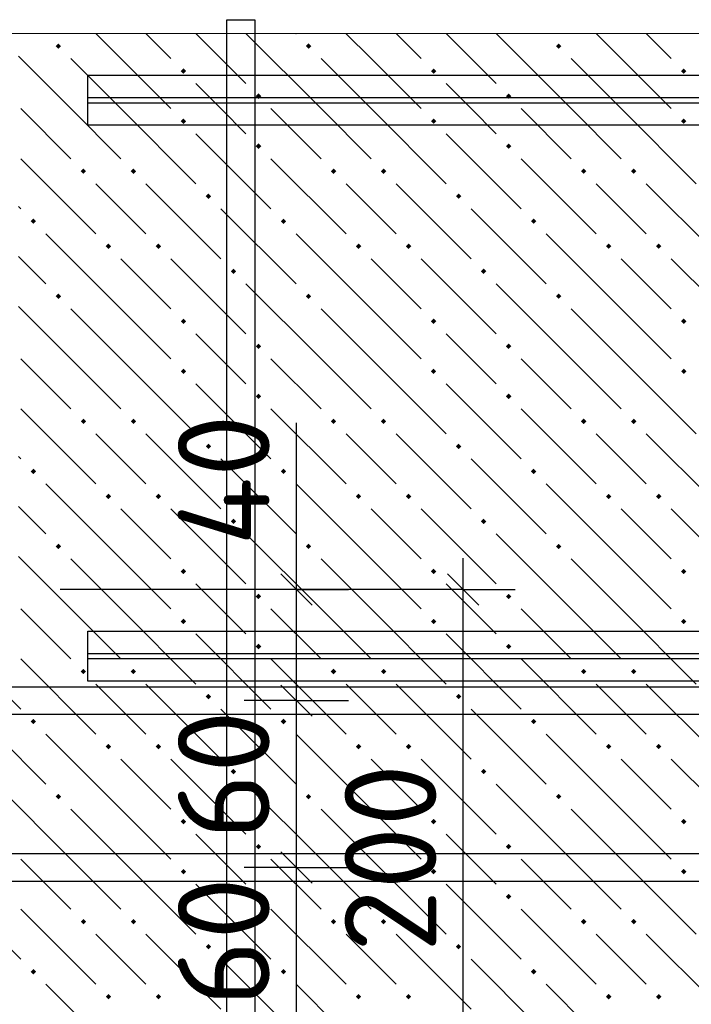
# Model space of a CAD drawing. Header units: millimetres. Extents: x 40580 to 1930067, y -240640 to 81020.
# Tile 443 of 656: x 1126455 to 1128066, y -186397 to -184035. Entities that reach past the tile are written whole.
import ezdxf

# ---------------------------------------------------------------- set-up
doc = ezdxf.new("R2010")
doc.units = ezdxf.units.MM
for name, color, linetype, lineweight in [('Standard', 7, 'Continuous', 25), ('ЖБ Перекрытие верхний уровень', 7, 'Continuous', 35), ('Примечания', 7, 'Continuous', 13), ('Ребро вкладыша арматура S1', 52, 'Continuous', 25), ('Фоновоя арматура Х1', 52, 'Continuous', 25)]:
    doc.layers.add(name, color=color, linetype=linetype, lineweight=lineweight)
doc.layers.add('Размерная выноска', color=7, linetype='Continuous')
doc.styles.add('ISOCPEUR', font='isocpeur.ttf')

msp = doc.modelspace()

# ---------------------------------------------------------------- hatches: boundary and pattern name
at = {"layer": 'ЖБ Перекрытие верхний уровень', "linetype": 'Continuous', "lineweight": -3, "transparency": 33554687}
for points in [[(1126540.9, -184098.3), (1126547.4, -184091.8), (1126553.9, -184098.3), (1126547.4, -184104.8)], [(1127140.9, -184098.3), (1127147.4, -184091.8), (1127153.9, -184098.3), (1127147.4, -184104.8)], [(1127740.9, -184098.3), (1127747.4, -184091.8), (1127753.9, -184098.3), (1127747.4, -184104.8)], [(1126840.9, -184158.3), (1126847.4, -184151.8), (1126853.9, -184158.3), (1126847.4, -184164.8)], [(1127440.9, -184158.3), (1127447.4, -184151.8), (1127453.9, -184158.3), (1127447.4, -184164.8)], [(1128040.9, -184158.3), (1128047.4, -184151.8), (1128053.9, -184158.3), (1128047.4, -184164.8)], [(1127020.9, -184218.3), (1127027.4, -184211.8), (1127033.9, -184218.3), (1127027.4, -184224.8)], [(1127620.9, -184218.3), (1127627.4, -184211.8), (1127633.9, -184218.3), (1127627.4, -184224.8)], [(1126840.9, -184278.3), (1126847.4, -184271.8), (1126853.9, -184278.3), (1126847.4, -184284.8)], [(1127440.9, -184278.3), (1127447.4, -184271.8), (1127453.9, -184278.3), (1127447.4, -184284.8)], [(1128040.9, -184278.3), (1128047.4, -184271.8), (1128053.9, -184278.3), (1128047.4, -184284.8)], [(1127020.9, -184338.3), (1127027.4, -184331.8), (1127033.9, -184338.3), (1127027.4, -184344.8)], [(1127620.9, -184338.3), (1127627.4, -184331.8), (1127633.9, -184338.3), (1127627.4, -184344.8)], [(1126600.9, -184398.3), (1126607.4, -184391.8), (1126613.9, -184398.3), (1126607.4, -184404.8)], [(1126720.9, -184398.3), (1126727.4, -184391.8), (1126733.9, -184398.3), (1126727.4, -184404.8)], [(1127200.9, -184398.3), (1127207.4, -184391.8), (1127213.9, -184398.3), (1127207.4, -184404.8)], [(1127320.9, -184398.3), (1127327.4, -184391.8), (1127333.9, -184398.3), (1127327.4, -184404.8)], [(1127800.9, -184398.3), (1127807.4, -184391.8), (1127813.9, -184398.3), (1127807.4, -184404.8)], [(1127920.9, -184398.3), (1127927.4, -184391.8), (1127933.9, -184398.3), (1127927.4, -184404.8)], [(1126900.9, -184458.3), (1126907.4, -184451.8), (1126913.9, -184458.3), (1126907.4, -184464.8)], [(1127500.9, -184458.3), (1127507.4, -184451.8), (1127513.9, -184458.3), (1127507.4, -184464.8)], [(1126480.9, -184518.3), (1126487.4, -184511.8), (1126493.9, -184518.3), (1126487.4, -184524.8)], [(1127080.9, -184518.3), (1127087.4, -184511.8), (1127093.9, -184518.3), (1127087.4, -184524.8)], [(1127680.9, -184518.3), (1127687.4, -184511.8), (1127693.9, -184518.3), (1127687.4, -184524.8)], [(1126660.9, -184578.3), (1126667.4, -184571.8), (1126673.9, -184578.3), (1126667.4, -184584.8)], [(1126780.9, -184578.3), (1126787.4, -184571.8), (1126793.9, -184578.3), (1126787.4, -184584.8)], [(1127260.9, -184578.3), (1127267.4, -184571.8), (1127273.9, -184578.3), (1127267.4, -184584.8)], [(1127380.9, -184578.3), (1127387.4, -184571.8), (1127393.9, -184578.3), (1127387.4, -184584.8)], [(1127860.9, -184578.3), (1127867.4, -184571.8), (1127873.9, -184578.3), (1127867.4, -184584.8)], [(1127980.9, -184578.3), (1127987.4, -184571.8), (1127993.9, -184578.3), (1127987.4, -184584.8)], [(1126960.9, -184638.3), (1126967.4, -184631.8), (1126973.9, -184638.3), (1126967.4, -184644.8)], [(1127560.9, -184638.3), (1127567.4, -184631.8), (1127573.9, -184638.3), (1127567.4, -184644.8)], [(1126540.9, -184698.3), (1126547.4, -184691.8), (1126553.9, -184698.3), (1126547.4, -184704.8)], [(1127140.9, -184698.3), (1127147.4, -184691.8), (1127153.9, -184698.3), (1127147.4, -184704.8)], [(1127740.9, -184698.3), (1127747.4, -184691.8), (1127753.9, -184698.3), (1127747.4, -184704.8)], [(1126840.9, -184758.3), (1126847.4, -184751.8), (1126853.9, -184758.3), (1126847.4, -184764.8)], [(1127440.9, -184758.3), (1127447.4, -184751.8), (1127453.9, -184758.3), (1127447.4, -184764.8)], [(1128040.9, -184758.3), (1128047.4, -184751.8), (1128053.9, -184758.3), (1128047.4, -184764.8)], [(1127020.9, -184818.3), (1127027.4, -184811.8), (1127033.9, -184818.3), (1127027.4, -184824.8)], [(1127620.9, -184818.3), (1127627.4, -184811.8), (1127633.9, -184818.3), (1127627.4, -184824.8)], [(1126840.9, -184878.3), (1126847.4, -184871.8), (1126853.9, -184878.3), (1126847.4, -184884.8)], [(1127440.9, -184878.3), (1127447.4, -184871.8), (1127453.9, -184878.3), (1127447.4, -184884.8)], [(1128040.9, -184878.3), (1128047.4, -184871.8), (1128053.9, -184878.3), (1128047.4, -184884.8)], [(1127020.9, -184938.3), (1127027.4, -184931.8), (1127033.9, -184938.3), (1127027.4, -184944.8)], [(1127620.9, -184938.3), (1127627.4, -184931.8), (1127633.9, -184938.3), (1127627.4, -184944.8)], [(1126600.9, -184998.3), (1126607.4, -184991.8), (1126613.9, -184998.3), (1126607.4, -185004.8)], [(1126720.9, -184998.3), (1126727.4, -184991.8), (1126733.9, -184998.3), (1126727.4, -185004.8)], [(1127200.9, -184998.3), (1127207.4, -184991.8), (1127213.9, -184998.3), (1127207.4, -185004.8)], [(1127320.9, -184998.3), (1127327.4, -184991.8), (1127333.9, -184998.3), (1127327.4, -185004.8)], [(1127800.9, -184998.3), (1127807.4, -184991.8), (1127813.9, -184998.3), (1127807.4, -185004.8)], [(1127920.9, -184998.3), (1127927.4, -184991.8), (1127933.9, -184998.3), (1127927.4, -185004.8)], [(1126900.9, -185058.3), (1126907.4, -185051.8), (1126913.9, -185058.3), (1126907.4, -185064.8)], [(1127500.9, -185058.3), (1127507.4, -185051.8), (1127513.9, -185058.3), (1127507.4, -185064.8)], [(1126480.9, -185118.3), (1126487.4, -185111.8), (1126493.9, -185118.3), (1126487.4, -185124.8)], [(1127080.9, -185118.3), (1127087.4, -185111.8), (1127093.9, -185118.3), (1127087.4, -185124.8)], [(1127680.9, -185118.3), (1127687.4, -185111.8), (1127693.9, -185118.3), (1127687.4, -185124.8)], [(1126660.9, -185178.3), (1126667.4, -185171.8), (1126673.9, -185178.3), (1126667.4, -185184.8)], [(1126780.9, -185178.3), (1126787.4, -185171.8), (1126793.9, -185178.3), (1126787.4, -185184.8)], [(1127260.9, -185178.3), (1127267.4, -185171.8), (1127273.9, -185178.3), (1127267.4, -185184.8)], [(1127380.9, -185178.3), (1127387.4, -185171.8), (1127393.9, -185178.3), (1127387.4, -185184.8)], [(1127860.9, -185178.3), (1127867.4, -185171.8), (1127873.9, -185178.3), (1127867.4, -185184.8)], [(1127980.9, -185178.3), (1127987.4, -185171.8), (1127993.9, -185178.3), (1127987.4, -185184.8)], [(1126960.9, -185238.3), (1126967.4, -185231.8), (1126973.9, -185238.3), (1126967.4, -185244.8)], [(1127560.9, -185238.3), (1127567.4, -185231.8), (1127573.9, -185238.3), (1127567.4, -185244.8)], [(1126540.9, -185298.3), (1126547.4, -185291.8), (1126553.9, -185298.3), (1126547.4, -185304.8)], [(1127140.9, -185298.3), (1127147.4, -185291.8), (1127153.9, -185298.3), (1127147.4, -185304.8)], [(1127740.9, -185298.3), (1127747.4, -185291.8), (1127753.9, -185298.3), (1127747.4, -185304.8)], [(1126840.9, -185358.3), (1126847.4, -185351.8), (1126853.9, -185358.3), (1126847.4, -185364.8)], [(1127440.9, -185358.3), (1127447.4, -185351.8), (1127453.9, -185358.3), (1127447.4, -185364.8)], [(1128040.9, -185358.3), (1128047.4, -185351.8), (1128053.9, -185358.3), (1128047.4, -185364.8)], [(1127020.9, -185418.3), (1127027.4, -185411.8), (1127033.9, -185418.3), (1127027.4, -185424.8)], [(1127620.9, -185418.3), (1127627.4, -185411.8), (1127633.9, -185418.3), (1127627.4, -185424.8)], [(1126840.9, -185478.3), (1126847.4, -185471.8), (1126853.9, -185478.3), (1126847.4, -185484.8)], [(1127440.9, -185478.3), (1127447.4, -185471.8), (1127453.9, -185478.3), (1127447.4, -185484.8)], [(1128040.9, -185478.3), (1128047.4, -185471.8), (1128053.9, -185478.3), (1128047.4, -185484.8)], [(1127020.9, -185538.3), (1127027.4, -185531.8), (1127033.9, -185538.3), (1127027.4, -185544.8)], [(1127620.9, -185538.3), (1127627.4, -185531.8), (1127633.9, -185538.3), (1127627.4, -185544.8)], [(1126600.9, -185598.3), (1126607.4, -185591.8), (1126613.9, -185598.3), (1126607.4, -185604.8)], [(1126720.9, -185598.3), (1126727.4, -185591.8), (1126733.9, -185598.3), (1126727.4, -185604.8)], [(1127200.9, -185598.3), (1127207.4, -185591.8), (1127213.9, -185598.3), (1127207.4, -185604.8)], [(1127320.9, -185598.3), (1127327.4, -185591.8), (1127333.9, -185598.3), (1127327.4, -185604.8)], [(1127800.9, -185598.3), (1127807.4, -185591.8), (1127813.9, -185598.3), (1127807.4, -185604.8)], [(1127920.9, -185598.3), (1127927.4, -185591.8), (1127933.9, -185598.3), (1127927.4, -185604.8)], [(1126900.9, -185658.3), (1126907.4, -185651.8), (1126913.9, -185658.3), (1126907.4, -185664.8)], [(1127500.9, -185658.3), (1127507.4, -185651.8), (1127513.9, -185658.3), (1127507.4, -185664.8)], [(1126480.9, -185718.3), (1126487.4, -185711.8), (1126493.9, -185718.3), (1126487.4, -185724.8)], [(1127080.9, -185718.3), (1127087.4, -185711.8), (1127093.9, -185718.3), (1127087.4, -185724.8)], [(1127680.9, -185718.3), (1127687.4, -185711.8), (1127693.9, -185718.3), (1127687.4, -185724.8)], [(1126660.9, -185778.3), (1126667.4, -185771.8), (1126673.9, -185778.3), (1126667.4, -185784.8)], [(1126780.9, -185778.3), (1126787.4, -185771.8), (1126793.9, -185778.3), (1126787.4, -185784.8)], [(1127260.9, -185778.3), (1127267.4, -185771.8), (1127273.9, -185778.3), (1127267.4, -185784.8)], [(1127380.9, -185778.3), (1127387.4, -185771.8), (1127393.9, -185778.3), (1127387.4, -185784.8)], [(1127860.9, -185778.3), (1127867.4, -185771.8), (1127873.9, -185778.3), (1127867.4, -185784.8)], [(1127980.9, -185778.3), (1127987.4, -185771.8), (1127993.9, -185778.3), (1127987.4, -185784.8)], [(1126960.9, -185838.3), (1126967.4, -185831.8), (1126973.9, -185838.3), (1126967.4, -185844.8)], [(1127560.9, -185838.3), (1127567.4, -185831.8), (1127573.9, -185838.3), (1127567.4, -185844.8)], [(1126540.9, -185898.3), (1126547.4, -185891.8), (1126553.9, -185898.3), (1126547.4, -185904.8)], [(1127140.9, -185898.3), (1127147.4, -185891.8), (1127153.9, -185898.3), (1127147.4, -185904.8)], [(1127740.9, -185898.3), (1127747.4, -185891.8), (1127753.9, -185898.3), (1127747.4, -185904.8)], [(1126840.9, -185958.3), (1126847.4, -185951.8), (1126853.9, -185958.3), (1126847.4, -185964.8)], [(1127440.9, -185958.3), (1127447.4, -185951.8), (1127453.9, -185958.3), (1127447.4, -185964.8)], [(1128040.9, -185958.3), (1128047.4, -185951.8), (1128053.9, -185958.3), (1128047.4, -185964.8)], [(1127020.9, -186018.3), (1127027.4, -186011.8), (1127033.9, -186018.3), (1127027.4, -186024.8)], [(1127620.9, -186018.3), (1127627.4, -186011.8), (1127633.9, -186018.3), (1127627.4, -186024.8)], [(1126840.9, -186078.3), (1126847.4, -186071.8), (1126853.9, -186078.3), (1126847.4, -186084.8)], [(1127440.9, -186078.3), (1127447.4, -186071.8), (1127453.9, -186078.3), (1127447.4, -186084.8)], [(1128040.9, -186078.3), (1128047.4, -186071.8), (1128053.9, -186078.3), (1128047.4, -186084.8)], [(1127020.9, -186138.3), (1127027.4, -186131.8), (1127033.9, -186138.3), (1127027.4, -186144.8)], [(1127620.9, -186138.3), (1127627.4, -186131.8), (1127633.9, -186138.3), (1127627.4, -186144.8)], [(1126600.9, -186198.3), (1126607.4, -186191.8), (1126613.9, -186198.3), (1126607.4, -186204.8)], [(1126720.9, -186198.3), (1126727.4, -186191.8), (1126733.9, -186198.3), (1126727.4, -186204.8)], [(1127200.9, -186198.3), (1127207.4, -186191.8), (1127213.9, -186198.3), (1127207.4, -186204.8)], [(1127320.9, -186198.3), (1127327.4, -186191.8), (1127333.9, -186198.3), (1127327.4, -186204.8)], [(1127800.9, -186198.3), (1127807.4, -186191.8), (1127813.9, -186198.3), (1127807.4, -186204.8)], [(1127920.9, -186198.3), (1127927.4, -186191.8), (1127933.9, -186198.3), (1127927.4, -186204.8)], [(1126900.9, -186258.3), (1126907.4, -186251.8), (1126913.9, -186258.3), (1126907.4, -186264.8)], [(1127500.9, -186258.3), (1127507.4, -186251.8), (1127513.9, -186258.3), (1127507.4, -186264.8)], [(1126480.9, -186318.3), (1126487.4, -186311.8), (1126493.9, -186318.3), (1126487.4, -186324.8)], [(1127080.9, -186318.3), (1127087.4, -186311.8), (1127093.9, -186318.3), (1127087.4, -186324.8)], [(1127680.9, -186318.3), (1127687.4, -186311.8), (1127693.9, -186318.3), (1127687.4, -186324.8)], [(1126660.9, -186378.3), (1126667.4, -186371.8), (1126673.9, -186378.3), (1126667.4, -186384.8)], [(1126780.9, -186378.3), (1126787.4, -186371.8), (1126793.9, -186378.3), (1126787.4, -186384.8)], [(1127260.9, -186378.3), (1127267.4, -186371.8), (1127273.9, -186378.3), (1127267.4, -186384.8)], [(1127380.9, -186378.3), (1127387.4, -186371.8), (1127393.9, -186378.3), (1127387.4, -186384.8)], [(1127860.9, -186378.3), (1127867.4, -186371.8), (1127873.9, -186378.3), (1127867.4, -186384.8)], [(1127980.9, -186378.3), (1127987.4, -186371.8), (1127993.9, -186378.3), (1127987.4, -186384.8)]]:
    msp.add_hatch(color=7, dxfattribs=at).paths.add_polyline_path(points, flags=16)

# ---------------------------------------------------------------- linework, layer by layer
at = {"color": 38, "linetype": 'Continuous', "lineweight": 25, "true_color": 0x5f1e0f, "transparency": 33554687}
for points in [[(1126618.4, -184221.6), (1129485.1, -184221.6), (1129485.1, -184288.2), (1126618.4, -184288.2), (1126618.4, -184221.6)], [(1126618.4, -185554.9), (1129485.1, -185554.9), (1129485.1, -185621.6), (1126618.4, -185621.6), (1126618.4, -185554.9)]]:
    msp.add_lwpolyline(points, dxfattribs=at)
at = {"layer": 'Standard', "color": 7, "linetype": 'Continuous', "lineweight": -3, "transparency": 33554687}
for p, q in [((1127118.4, -185401.6), (1127118.4, -185326.6)), ((1127518.4, -185401.6), (1127518.4, -185326.6)), ((1127118.4, -185668.2), (1127118.4, -185401.6)), ((1127518.4, -186734.9), (1127518.4, -185401.6)), ((1127118.4, -186068.2), (1127118.4, -185668.2)), ((1127118.4, -186468.2), (1127118.4, -186068.2))]:
    msp.add_line(p, q, dxfattribs=at)
at = {"layer": 'Standard', "color": 7, "linetype": 'Continuous', "lineweight": 25, "transparency": 33554687}
for p, q in [((1127155.9, -185439.1), (1127080.9, -185364.1)), ((1127555.9, -185439.1), (1127480.9, -185364.1)), ((1127155.9, -185705.7), (1127080.9, -185630.7)), ((1127155.9, -186105.7), (1127080.9, -186030.7))]:
    msp.add_line(p, q, dxfattribs=at)
at = {"layer": 'Standard', "color": 251, "linetype": 'Continuous', "lineweight": -3, "true_color": 0x656565, "transparency": 33554687}
for p, q in [((1127518.4, -185401.6), (1126551.8, -185401.6)), ((1127118.4, -185401.6), (1126993.4, -185401.6)), ((1127118.4, -185401.6), (1127243.4, -185401.6)), ((1127518.4, -185401.6), (1127393.4, -185401.6)), ((1127518.4, -185401.6), (1127643.4, -185401.6)), ((1127118.4, -185668.2), (1126993.4, -185668.2)), ((1127118.4, -185668.2), (1127243.4, -185668.2)), ((1127118.4, -185668.2), (1127118.4, -185668.2)), ((1127118.4, -186068.2), (1126993.4, -186068.2)), ((1127118.4, -186068.2), (1127243.4, -186068.2)), ((1127118.4, -186068.2), (1127118.4, -186068.2))]:
    msp.add_line(p, q, dxfattribs=at)
msp.add_lwpolyline([(1127118.4, -185401.6), (1127088.4, -185401.6), (1127088.4, -185401.6), (1126551.8, -185401.6)], dxfattribs=at)
at = {"layer": 'ЖБ Перекрытие верхний уровень', "color": 9, "linetype": 'Continuous', "lineweight": -3, "true_color": 0xc7c7c7, "transparency": 33554687}
for p, q in [((1126517.3, -184068.2), (1126517.4, -184068.3)), ((1126697.4, -184128.3), (1126637.3, -184068.2)), ((1126757.3, -184068.2), (1126817.4, -184128.3)), ((1126877.3, -184068.2), (1126997.4, -184188.3)), ((1127177.4, -184248.3), (1126997.4, -184068.3)), ((1127117.3, -184068.2), (1127117.4, -184068.3)), ((1127297.4, -184128.3), (1127237.3, -184068.2)), ((1127357.3, -184068.2), (1127417.4, -184128.3)), ((1127477.3, -184068.2), (1127597.4, -184188.3)), ((1127777.4, -184248.3), (1127597.4, -184068.3)), ((1127717.3, -184068.2), (1127717.4, -184068.3)), ((1127897.4, -184128.3), (1127837.3, -184068.2)), ((1127957.3, -184068.2), (1128017.4, -184128.3)), ((1126577.4, -184248.3), (1126451.8, -184122.7)), ((1126577.4, -184128.3), (1126697.4, -184248.3)), ((1126697.4, -184128.3), (1126817.4, -184248.3)), ((1127177.4, -184128.3), (1127297.4, -184248.3)), ((1127297.4, -184128.3), (1127417.4, -184248.3)), ((1127777.4, -184128.3), (1127897.4, -184248.3)), ((1127897.4, -184128.3), (1128017.4, -184248.3)), ((1126937.4, -184248.3), (1126877.4, -184188.3)), ((1127537.4, -184248.3), (1127477.4, -184188.3)), ((1126457.4, -184248.3), (1126577.4, -184368.3)), ((1126577.4, -184248.3), (1126697.4, -184368.3)), ((1126697.4, -184248.3), (1126877.4, -184428.3)), ((1126997.4, -184308.3), (1126937.4, -184248.3)), ((1127057.4, -184248.3), (1127177.4, -184368.3)), ((1127177.4, -184248.3), (1127297.4, -184368.3)), ((1127297.4, -184248.3), (1127477.4, -184428.3)), ((1127597.4, -184308.3), (1127537.4, -184248.3)), ((1127657.4, -184248.3), (1127777.4, -184368.3)), ((1127777.4, -184248.3), (1127897.4, -184368.3)), ((1127897.4, -184248.3), (1128077.4, -184428.3)), ((1126877.4, -184308.3), (1127057.4, -184488.3)), ((1127477.4, -184308.3), (1127657.4, -184488.3)), ((1126457.4, -184368.3), (1126637.4, -184548.3)), ((1127057.4, -184368.3), (1127237.4, -184548.3)), ((1127657.4, -184368.3), (1127837.4, -184548.3)), ((1126697.4, -184488.3), (1126637.4, -184428.3)), ((1126757.4, -184428.3), (1126937.4, -184608.3)), ((1127297.4, -184488.3), (1127237.4, -184428.3)), ((1127357.4, -184428.3), (1127537.4, -184608.3)), ((1127897.4, -184488.3), (1127837.4, -184428.3)), ((1127957.4, -184428.3), (1128137.4, -184608.3)), ((1126451.8, -184482.7), (1126457.4, -184488.3)), ((1126757.4, -184548.3), (1126697.4, -184488.3)), ((1126937.4, -184488.3), (1127117.4, -184668.3)), ((1127357.4, -184548.3), (1127297.4, -184488.3)), ((1127537.4, -184488.3), (1127717.4, -184668.3)), ((1127957.4, -184548.3), (1127897.4, -184488.3)), ((1126697.4, -184728.3), (1126517.4, -184548.3)), ((1127297.4, -184728.3), (1127117.4, -184548.3)), ((1127897.4, -184728.3), (1127717.4, -184548.3)), ((1126451.8, -184602.7), (1126517.4, -184668.3)), ((1126697.4, -184608.3), (1126817.4, -184728.3)), ((1126817.4, -184608.3), (1126997.4, -184788.3)), ((1127297.4, -184608.3), (1127417.4, -184728.3)), ((1127417.4, -184608.3), (1127597.4, -184788.3)), ((1127897.4, -184608.3), (1128017.4, -184728.3)), ((1128017.4, -184608.3), (1128197.4, -184788.3)), ((1127177.4, -184848.3), (1126997.4, -184668.3)), ((1127777.4, -184848.3), (1127597.4, -184668.3)), ((1126577.4, -184848.3), (1126451.8, -184722.7)), ((1126577.4, -184728.3), (1126697.4, -184848.3)), ((1126697.4, -184728.3), (1126817.4, -184848.3)), ((1127177.4, -184728.3), (1127297.4, -184848.3)), ((1127297.4, -184728.3), (1127417.4, -184848.3)), ((1127777.4, -184728.3), (1127897.4, -184848.3)), ((1127897.4, -184728.3), (1128017.4, -184848.3)), ((1126937.4, -184848.3), (1126877.4, -184788.3)), ((1127537.4, -184848.3), (1127477.4, -184788.3)), ((1126457.4, -184848.3), (1126577.4, -184968.3)), ((1126577.4, -184848.3), (1126697.4, -184968.3)), ((1126697.4, -184848.3), (1126877.4, -185028.3)), ((1126997.4, -184908.3), (1126937.4, -184848.3)), ((1127057.4, -184848.3), (1127177.4, -184968.3)), ((1127177.4, -184848.3), (1127297.4, -184968.3)), ((1127297.4, -184848.3), (1127477.4, -185028.3)), ((1127597.4, -184908.3), (1127537.4, -184848.3)), ((1127657.4, -184848.3), (1127777.4, -184968.3)), ((1127777.4, -184848.3), (1127897.4, -184968.3)), ((1127897.4, -184848.3), (1128077.4, -185028.3)), ((1126877.4, -184908.3), (1127057.4, -185088.3)), ((1127477.4, -184908.3), (1127657.4, -185088.3)), ((1126457.4, -184968.3), (1126637.4, -185148.3)), ((1127057.4, -184968.3), (1127237.4, -185148.3)), ((1127657.4, -184968.3), (1127837.4, -185148.3)), ((1126697.4, -185088.3), (1126637.4, -185028.3)), ((1126757.4, -185028.3), (1126937.4, -185208.3)), ((1127297.4, -185088.3), (1127237.4, -185028.3)), ((1127357.4, -185028.3), (1127537.4, -185208.3)), ((1127897.4, -185088.3), (1127837.4, -185028.3)), ((1127957.4, -185028.3), (1128137.4, -185208.3)), ((1126451.8, -185082.7), (1126457.4, -185088.3)), ((1126757.4, -185148.3), (1126697.4, -185088.3)), ((1126937.4, -185088.3), (1127117.4, -185268.3)), ((1127357.4, -185148.3), (1127297.4, -185088.3)), ((1127537.4, -185088.3), (1127717.4, -185268.3)), ((1127957.4, -185148.3), (1127897.4, -185088.3)), ((1126697.4, -185328.3), (1126517.4, -185148.3)), ((1127297.4, -185328.3), (1127117.4, -185148.3)), ((1127897.4, -185328.3), (1127717.4, -185148.3)), ((1126451.8, -185202.7), (1126517.4, -185268.3)), ((1126697.4, -185208.3), (1126817.4, -185328.3)), ((1126817.4, -185208.3), (1126997.4, -185388.3)), ((1127297.4, -185208.3), (1127417.4, -185328.3)), ((1127417.4, -185208.3), (1127597.4, -185388.3)), ((1127897.4, -185208.3), (1128017.4, -185328.3)), ((1128017.4, -185208.3), (1128197.4, -185388.3)), ((1127177.4, -185448.3), (1126997.4, -185268.3)), ((1127777.4, -185448.3), (1127597.4, -185268.3)), ((1126577.4, -185448.3), (1126451.8, -185322.7)), ((1126577.4, -185328.3), (1126697.4, -185448.3)), ((1126697.4, -185328.3), (1126817.4, -185448.3)), ((1127177.4, -185328.3), (1127297.4, -185448.3)), ((1127297.4, -185328.3), (1127417.4, -185448.3)), ((1127777.4, -185328.3), (1127897.4, -185448.3)), ((1127897.4, -185328.3), (1128017.4, -185448.3)), ((1126937.4, -185448.3), (1126877.4, -185388.3)), ((1127537.4, -185448.3), (1127477.4, -185388.3)), ((1126457.4, -185448.3), (1126577.4, -185568.3)), ((1126577.4, -185448.3), (1126697.4, -185568.3)), ((1126697.4, -185448.3), (1126877.4, -185628.3)), ((1126997.4, -185508.3), (1126937.4, -185448.3)), ((1127057.4, -185448.3), (1127177.4, -185568.3)), ((1127177.4, -185448.3), (1127297.4, -185568.3)), ((1127297.4, -185448.3), (1127477.4, -185628.3)), ((1127597.4, -185508.3), (1127537.4, -185448.3)), ((1127657.4, -185448.3), (1127777.4, -185568.3)), ((1127777.4, -185448.3), (1127897.4, -185568.3)), ((1127897.4, -185448.3), (1128077.4, -185628.3)), ((1126277.4, -185508.3), (1126457.4, -185688.3)), ((1126877.4, -185508.3), (1127057.4, -185688.3)), ((1127477.4, -185508.3), (1127657.4, -185688.3)), ((1126457.4, -185568.3), (1126637.4, -185748.3)), ((1127057.4, -185568.3), (1127237.4, -185748.3)), ((1127657.4, -185568.3), (1127837.4, -185748.3)), ((1126697.4, -185688.3), (1126637.4, -185628.3)), ((1126757.4, -185628.3), (1126937.4, -185808.3)), ((1127297.4, -185688.3), (1127237.4, -185628.3)), ((1127357.4, -185628.3), (1127537.4, -185808.3)), ((1127897.4, -185688.3), (1127837.4, -185628.3)), ((1127957.4, -185628.3), (1128137.4, -185808.3)), ((1126337.4, -185688.3), (1126517.4, -185868.3)), ((1126757.4, -185748.3), (1126697.4, -185688.3)), ((1126937.4, -185688.3), (1127117.4, -185868.3)), ((1127357.4, -185748.3), (1127297.4, -185688.3)), ((1127537.4, -185688.3), (1127717.4, -185868.3)), ((1127957.4, -185748.3), (1127897.4, -185688.3)), ((1126697.4, -185928.3), (1126517.4, -185748.3)), ((1127297.4, -185928.3), (1127117.4, -185748.3)), ((1127897.4, -185928.3), (1127717.4, -185748.3)), ((1126697.4, -185808.3), (1126817.4, -185928.3)), ((1126817.4, -185808.3), (1126997.4, -185988.3)), ((1127297.4, -185808.3), (1127417.4, -185928.3)), ((1127417.4, -185808.3), (1127597.4, -185988.3)), ((1127897.4, -185808.3), (1128017.4, -185928.3)), ((1128017.4, -185808.3), (1128197.4, -185988.3)), ((1126577.4, -186048.3), (1126397.4, -185868.3)), ((1127177.4, -186048.3), (1126997.4, -185868.3)), ((1127777.4, -186048.3), (1127597.4, -185868.3)), ((1126577.4, -185928.3), (1126697.4, -186048.3)), ((1126697.4, -185928.3), (1126817.4, -186048.3)), ((1127177.4, -185928.3), (1127297.4, -186048.3)), ((1127297.4, -185928.3), (1127417.4, -186048.3)), ((1127777.4, -185928.3), (1127897.4, -186048.3)), ((1127897.4, -185928.3), (1128017.4, -186048.3)), ((1126937.4, -186048.3), (1126877.4, -185988.3)), ((1127537.4, -186048.3), (1127477.4, -185988.3)), ((1126457.4, -186048.3), (1126577.4, -186168.3)), ((1126577.4, -186048.3), (1126697.4, -186168.3)), ((1126697.4, -186048.3), (1126877.4, -186228.3)), ((1126997.4, -186108.3), (1126937.4, -186048.3)), ((1127057.4, -186048.3), (1127177.4, -186168.3)), ((1127177.4, -186048.3), (1127297.4, -186168.3)), ((1127297.4, -186048.3), (1127477.4, -186228.3)), ((1127597.4, -186108.3), (1127537.4, -186048.3)), ((1127657.4, -186048.3), (1127777.4, -186168.3)), ((1127777.4, -186048.3), (1127897.4, -186168.3)), ((1127897.4, -186048.3), (1128077.4, -186228.3)), ((1126277.4, -186108.3), (1126457.4, -186288.3)), ((1126877.4, -186108.3), (1127057.4, -186288.3)), ((1127477.4, -186108.3), (1127657.4, -186288.3)), ((1126457.4, -186168.3), (1126637.4, -186348.3)), ((1127057.4, -186168.3), (1127237.4, -186348.3)), ((1127657.4, -186168.3), (1127837.4, -186348.3)), ((1126697.4, -186288.3), (1126637.4, -186228.3)), ((1126757.4, -186228.3), (1126937.4, -186408.3)), ((1127297.4, -186288.3), (1127237.4, -186228.3)), ((1127357.4, -186228.3), (1127537.4, -186408.3)), ((1127897.4, -186288.3), (1127837.4, -186228.3)), ((1127957.4, -186228.3), (1128137.4, -186408.3)), ((1126757.4, -186348.3), (1126697.4, -186288.3)), ((1126937.4, -186288.3), (1127117.4, -186468.3)), ((1127357.4, -186348.3), (1127297.4, -186288.3)), ((1127537.4, -186288.3), (1127717.4, -186468.3)), ((1127957.4, -186348.3), (1127897.4, -186288.3)), ((1126697.4, -186528.3), (1126517.4, -186348.3)), ((1127297.4, -186528.3), (1127117.4, -186348.3)), ((1127897.4, -186528.3), (1127717.4, -186348.3))]:
    msp.add_line(p, q, dxfattribs=at)
at = {"layer": 'Примечания', "color": 7, "linetype": 'Continuous', "lineweight": 13, "transparency": 33554687}
for p, q in [((1127918.4, -184068.2), (1126195.1, -184068.2)), ((1129641.8, -184068.2), (1127918.4, -184068.2))]:
    msp.add_line(p, q, dxfattribs=at)
at = {"layer": 'Размерная выноска', "color": 7, "linetype": 'Continuous', "lineweight": -3, "transparency": 33554687}
msp.add_line((1127118.4, -185401.6), (1127118.4, -185001.6), dxfattribs=at)
at = {"layer": 'Ребро вкладыша арматура S1', "color": 7, "linetype": 'Continuous', "lineweight": 25, "transparency": 33554687}
for points in [[(1124752.1, -185634.9), (1129298.8, -185634.9), (1129298.8, -185701.6), (1124752.1, -185701.6), (1124752.1, -185634.9)], [(1124752.1, -186034.9), (1129298.8, -186034.9), (1129298.8, -186101.6), (1124752.1, -186101.6), (1124752.1, -186034.9)]]:
    msp.add_lwpolyline(points, dxfattribs=at)
at = {"layer": 'Фоновоя арматура Х1', "color": 251, "linetype": 'Continuous', "lineweight": -3, "true_color": 0x656565, "transparency": 33554687}
for points in [[(1127018.4, -184034.9), (1127018.4, -192101.6), (1126951.8, -192101.6), (1126951.8, -184034.9), (1127018.4, -184034.9)], [(1127018.4, -184034.9), (1127018.4, -192101.6), (1126951.8, -192101.6), (1126951.8, -184034.9), (1127018.4, -184034.9)], [(1135285.1, -184234.9), (1126618.4, -184234.9), (1126618.4, -184168.2), (1135285.1, -184168.2), (1135285.1, -184234.9)], [(1135285.1, -184234.9), (1126618.4, -184234.9), (1126618.4, -184168.2), (1135285.1, -184168.2), (1135285.1, -184234.9)], [(1135285.1, -185568.2), (1126618.4, -185568.2), (1126618.4, -185501.6), (1135285.1, -185501.6), (1135285.1, -185568.2)], [(1135285.1, -185568.2), (1126618.4, -185568.2), (1126618.4, -185501.6), (1135285.1, -185501.6), (1135285.1, -185568.2)]]:
    msp.add_lwpolyline(points, dxfattribs=at)

# ---------------------------------------------------------------- texts
at = {"layer": 'Standard', "color": 7, "linetype": 'Continuous', "lineweight": 25, "transparency": 33554687, "char_height": 220, "attachment_point": 7, "rotation": 90, "style": 'ISOCPEUR'}
for s, insert, width in [('40', (1127054, -185297.4), 391.317), ('60', (1127054, -186001.2), 391.311), ('200', (1127454, -186271.5), 531.979), ('60', (1127054, -186401.2), 391.311)]:
    msp.add_mtext(s, dxfattribs=dict(at, insert=insert, width=width))

doc.saveas('drawing.dxf')
